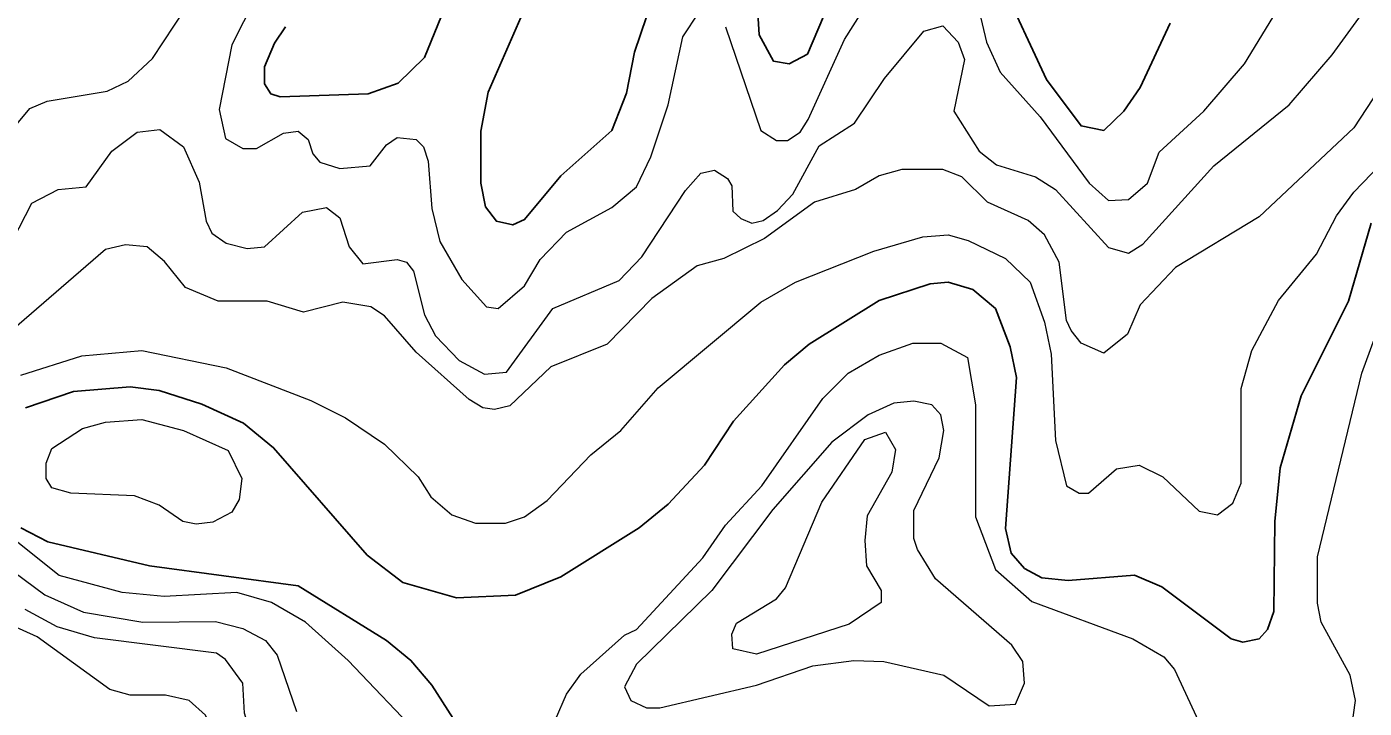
# Model space of a CAD drawing. Extents: x 577 to 602.9, y 7483.8 to 7511.6.
# Drawn here: x 580.158 to 581.328, y 7490.944 to 7491.54 of the extents above; entities that cross this region are included whole.
import ezdxf

# ---------------------------------------------------------------- set-up
doc = ezdxf.new("R2010")
doc.units = 0
doc.header["$LTSCALE"] = 0.032
doc.layers.add('1', color=7, linetype='Continuous', lineweight=25)
doc.layers.add('2', color=7, linetype='Continuous', lineweight=13)

msp = doc.modelspace()

# ---------------------------------------------------------------- linework, layer by layer
at = {"layer": '1'}
for points in [[(580.7105, 7491.5789), (580.6899, 7491.5176), (580.6827, 7491.4818), (580.67, 7491.4492), (580.6255, 7491.4095), (580.5937, 7491.3713), (580.5833, 7491.3665), (580.569, 7491.3697), (580.5595, 7491.3825), (580.5555, 7491.4031), (580.5555, 7491.4485), (580.5618, 7491.4826), (580.5905, 7491.5478)], [(580.86, 7491.5606), (580.841, 7491.516), (580.8251, 7491.5073), (580.8115, 7491.5097), (580.7988, 7491.5327), (580.7956, 7491.5852)], [(581.1582, 7491.5431), (581.132, 7491.4866), (581.1177, 7491.4659), (581.1002, 7491.4492), (581.0803, 7491.4532), (581.0501, 7491.4938), (581.0103, 7491.5797)], [(580.5237, 7491.5558), (580.5062, 7491.5129), (580.4831, 7491.4906), (580.4569, 7491.4811), (580.3798, 7491.4787), (580.3718, 7491.4811), (580.3662, 7491.4898), (580.3662, 7491.5049), (580.375, 7491.5256), (580.3845, 7491.5399)], [(581.334, 7491.3681), (581.3141, 7491.2998), (581.2727, 7491.2171), (581.2544, 7491.1542), (581.2497, 7491.1073), (581.2489, 7491.0286), (581.2433, 7491.0127), (581.2362, 7491.0047), (581.2218, 7491.0016), (581.2115, 7491.0047), (581.1511, 7491.0501), (581.1272, 7491.0604), (581.0692, 7491.0556), (581.0461, 7491.058), (581.031, 7491.066), (581.0191, 7491.0795), (581.0143, 7491.101), (581.0238, 7491.233), (581.0183, 7491.26), (581.0056, 7491.2934)], [(581.0056, 7491.2934), (580.9857, 7491.3101), (580.9642, 7491.3165), (580.9483, 7491.3149), (580.9038, 7491.3005), (580.8425, 7491.2624), (580.8211, 7491.2441), (580.7765, 7491.1948), (580.7511, 7491.1566), (580.7193, 7491.1224), (580.6938, 7491.1018), (580.6255, 7491.0588), (580.5857, 7491.0429), (580.534, 7491.0405), (580.4871, 7491.054), (580.4561, 7491.0779), (580.3742, 7491.1717), (580.3479, 7491.1932), (580.3114, 7491.2099), (580.274, 7491.2218), (580.2486, 7491.225), (580.1992, 7491.221), (580.1571, 7491.2067)], [(580.1532, 7491.1016), (580.1767, 7491.0895), (580.2657, 7491.0684), (580.3957, 7491.0509), (580.4728, 7491.0032), (580.4943, 7490.9857), (580.5125, 7490.9642), (580.5611, 7490.8879)]]:
    msp.add_lwpolyline(points, dxfattribs=at)
at = {"layer": '2'}
for points in [[(580.3885, 7491.6242), (580.3376, 7491.524), (580.3265, 7491.4675), (580.332, 7491.4421), (580.3472, 7491.4333), (580.3591, 7491.4333), (580.3829, 7491.4469), (580.3957, 7491.4485), (580.4044, 7491.4413), (580.4084, 7491.4286), (580.4147, 7491.4214), (580.4322, 7491.4158), (580.4585, 7491.4182), (580.4728, 7491.4365), (580.4823, 7491.4429), (580.499, 7491.4413), (580.5054, 7491.4349), (580.5094, 7491.4222), (580.5125, 7491.3809), (580.5197, 7491.3522), (580.5388, 7491.3188), (580.5603, 7491.295), (580.5706, 7491.2934), (580.5937, 7491.3133), (580.6072, 7491.3363), (580.6302, 7491.3602), (580.67, 7491.3817), (580.6915, 7491.3999), (580.7042, 7491.4262), (580.7193, 7491.4715), (580.732, 7491.5311), (580.7463, 7491.5526)], [(580.1348, 7491.3316), (580.1627, 7491.3856), (580.1857, 7491.3976), (580.2104, 7491.3999), (580.2326, 7491.431), (580.2549, 7491.4477), (580.2748, 7491.45), (580.2955, 7491.4349), (580.309, 7491.4039), (580.3153, 7491.3697), (580.3201, 7491.3594), (580.3328, 7491.3506), (580.3511, 7491.3459), (580.3662, 7491.3475), (580.3996, 7491.3777), (580.4203, 7491.3817), (580.4322, 7491.3729), (580.4402, 7491.3475), (580.4521, 7491.3324), (580.4823, 7491.3363), (580.4903, 7491.3339), (580.4966, 7491.326), (580.5062, 7491.2878), (580.5157, 7491.2695), (580.5364, 7491.2481), (580.5587, 7491.2361), (580.5778, 7491.2377), (580.6183, 7491.2934), (580.6764, 7491.318), (580.6962, 7491.3387), (580.7344, 7491.3968), (580.7479, 7491.4119), (580.7598, 7491.4143), (580.771, 7491.4071), (580.775, 7491.4007), (580.7758, 7491.3785), (580.7829, 7491.3721), (580.7925, 7491.3681), (580.8023, 7491.3703), (580.815, 7491.3793), (580.8283, 7491.3934), (580.8513, 7491.4357), (580.8823, 7491.4556), (580.9085, 7491.4946), (580.9427, 7491.5359), (580.9594, 7491.5407), (580.973, 7491.5264), (580.9785, 7491.5113), (580.969, 7491.4659), (580.9912, 7491.431), (581.0064, 7491.419), (581.0405, 7491.4087), (581.058, 7491.3976), (581.1042, 7491.3467), (581.1217, 7491.3419), (581.1344, 7491.3498), (581.1964, 7491.4182), (581.2624, 7491.4715), (581.2998, 7491.5152), (581.3348, 7491.5638)], [(580.1412, 7491.4445), (580.1611, 7491.4683), (580.1762, 7491.4747), (580.2287, 7491.4834), (580.247, 7491.4922), (580.2684, 7491.5121), (580.2971, 7491.5558)], [(580.7694, 7491.5399), (580.8004, 7491.4492), (580.8139, 7491.4405), (580.8235, 7491.4405), (580.8346, 7491.4477), (580.8418, 7491.4588), (580.8736, 7491.5288), (580.8887, 7491.5526)], [(580.9912, 7491.5534), (580.9976, 7491.5264), (581.0095, 7491.5001), (581.0445, 7491.4612), (581.0875, 7491.4031), (581.1042, 7491.388), (581.1217, 7491.3888), (581.1384, 7491.4031), (581.1487, 7491.4302), (581.1877, 7491.4659), (581.2234, 7491.5073), (581.2481, 7491.5478)], [(581.3467, 7491.4938), (581.3189, 7491.4516), (581.2362, 7491.3737), (581.163, 7491.3292), (581.132, 7491.2966), (581.1209, 7491.2711), (581.1002, 7491.2544), (581.0803, 7491.2632), (581.0716, 7491.2743), (581.0676, 7491.2831), (581.0612, 7491.3339), (581.0485, 7491.3578), (581.0342, 7491.3705), (580.9984, 7491.3864), (580.9761, 7491.4087), (580.9594, 7491.4151), (580.9237, 7491.4151), (580.9038, 7491.4095), (580.8831, 7491.3976), (580.8473, 7491.3864), (580.8036, 7491.3546), (580.7678, 7491.3371), (580.7447, 7491.3308), (580.705, 7491.3021), (580.666, 7491.2624), (580.6167, 7491.2425), (580.5809, 7491.2083), (580.5674, 7491.2051), (580.5571, 7491.2067), (580.5452, 7491.2139), (580.499, 7491.2552), (580.4712, 7491.287), (580.4593, 7491.295), (580.4346, 7491.299), (580.4004, 7491.2902)], [(581.0541, 7491.2536), (581.058, 7491.1781), (581.0676, 7491.1383), (581.0787, 7491.132), (581.0867, 7491.132), (581.1113, 7491.1534), (581.1312, 7491.1566), (581.1519, 7491.1463), (581.1837, 7491.1161), (581.1996, 7491.1129), (581.2131, 7491.1232), (581.2203, 7491.1407), (581.2203, 7491.2234), (581.2298, 7491.2568), (581.2529, 7491.3005), (581.2863, 7491.3411), (581.3037, 7491.3745), (581.3189, 7491.3952), (581.3809, 7491.4596)], [(580.1531, 7491.2353), (580.2064, 7491.252), (580.2589, 7491.2568), (580.3328, 7491.2417), (580.4068, 7491.2131), (580.437, 7491.198), (580.4712, 7491.1749), (580.5006, 7491.1463), (580.5118, 7491.1288), (580.53, 7491.1129), (580.5507, 7491.1057), (580.577, 7491.1057), (580.5937, 7491.1113), (580.6135, 7491.1256), (580.6517, 7491.1654), (580.6779, 7491.1868), (580.7105, 7491.2242), (580.8004, 7491.299), (580.8306, 7491.3165), (580.899, 7491.3435), (580.9419, 7491.3562), (580.9642, 7491.3578), (580.9817, 7491.353), (581.0143, 7491.3371), (581.0358, 7491.3165), (581.0485, 7491.2815), (581.0541, 7491.2536)], [(580.4004, 7491.2902), (580.3686, 7491.2998), (580.3257, 7491.2998), (580.2971, 7491.3117), (580.2788, 7491.3347), (580.2637, 7491.3475), (580.2446, 7491.3491), (580.2271, 7491.3451), (580.1452, 7491.2743)], [(581.3165, 7490.9236), (581.3204, 7490.9507), (581.3157, 7490.9729), (581.2902, 7491.0191), (581.2871, 7491.0358), (581.2871, 7491.0763), (581.326, 7491.2369), (581.3411, 7491.2783)], [(580.6207, 7490.934), (580.6302, 7490.9562), (580.643, 7490.9737), (580.6811, 7491.0079), (580.6915, 7491.0127), (580.7495, 7491.0755), (580.7694, 7491.1041), (580.8012, 7491.1383), (580.8545, 7491.2147), (580.8767, 7491.2369), (580.9038, 7491.2528), (580.9332, 7491.2632), (580.9578, 7491.2632), (580.9809, 7491.2505), (580.9881, 7491.2091), (580.9881, 7491.1113), (581.0056, 7491.0652), (581.0374, 7491.0373), (581.1256, 7491.0047), (581.1527, 7490.9888), (581.1622, 7490.9777), (581.1869, 7490.9244)], [(580.5038, 7490.9181), (580.4394, 7490.9857), (580.402, 7491.0191), (580.3724, 7491.0363), (580.3421, 7491.045), (580.2784, 7491.0417), (580.2417, 7491.045), (580.1866, 7491.0601), (580.1054, 7491.1248)], [(580.1287, 7491.0765), (580.174, 7491.043), (580.208, 7491.0278), (580.2597, 7491.0191), (580.3233, 7491.0199), (580.3472, 7491.0135), (580.367, 7491.0032), (580.3774, 7490.9904), (580.3941, 7490.9411)], [(580.0474, 7490.6246), (580.1794, 7490.6596), (580.2486, 7490.6875), (580.2907, 7490.6994), (580.3312, 7490.7209), (580.3639, 7490.7527), (580.3813, 7490.7805), (580.3869, 7490.8179), (580.3662, 7490.8425), (580.3233, 7490.8727), (580.3177, 7490.9077), (580.3185, 7490.9292), (580.3146, 7490.9379), (580.3002, 7490.9507), (580.2796, 7490.9554), (580.2486, 7490.9554), (580.2311, 7490.9602), (580.1674, 7491.0063), (580.0736, 7491.0485)], [(580.732, 7490.7288), (580.732, 7490.7384), (580.7185, 7490.7551), (580.6986, 7490.7622), (580.6445, 7490.7694), (580.5658, 7490.7861), (580.5237, 7490.7837), (580.472, 7490.771), (580.4553, 7490.771), (580.441, 7490.7765), (580.4283, 7490.794), (580.4251, 7490.8338), (580.4203, 7490.8465), (580.4044, 7490.8648), (580.375, 7490.8855), (580.3583, 7490.9077), (580.3487, 7490.9395), (580.3472, 7490.9658), (580.332, 7490.9865), (580.3241, 7490.992), (580.2175, 7491.0055), (580.1849, 7491.0151), (580.1568, 7491.0303)]]:
    msp.add_lwpolyline(points, dxfattribs=at)
for points in [[(580.9078, 7490.9849), (580.9602, 7490.9729), (581, 7490.9459), (581.0231, 7490.9475), (581.031, 7490.9658), (581.0294, 7490.9849), (581.0199, 7490.9992), (580.9531, 7491.0572), (580.9372, 7491.0827), (580.934, 7491.0922), (580.934, 7491.1169), (580.9563, 7491.163), (580.9602, 7491.1868), (580.9578, 7491.2004), (580.9499, 7491.2091), (580.934, 7491.2123), (580.9165, 7491.2107), (580.8942, 7491.2004), (580.8624, 7491.1765), (580.8107, 7491.1177), (580.7575, 7491.0469), (580.6915, 7490.9825), (580.6811, 7490.9626), (580.6867, 7490.9507), (580.7002, 7490.9443), (580.7121, 7490.9443), (580.7964, 7490.9642), (580.8457, 7490.9809), (580.8815, 7490.9857)], [(580.2955, 7491.1868), (580.3344, 7491.1693), (580.3464, 7491.1447), (580.344, 7491.1264), (580.3376, 7491.1153), (580.3209, 7491.1065), (580.3066, 7491.1049), (580.2947, 7491.1073), (580.274, 7491.1216), (580.2525, 7491.1296), (580.1969, 7491.132), (580.1802, 7491.1367), (580.1754, 7491.1447), (580.1754, 7491.1582), (580.1802, 7491.1709), (580.2072, 7491.1884), (580.2271, 7491.194), (580.2589, 7491.1964)], [(580.8911, 7491.1789), (580.9093, 7491.1852), (580.9181, 7491.1701), (580.9149, 7491.1503), (580.8934, 7491.1121), (580.8911, 7491.0906), (580.8926, 7491.0684), (580.9054, 7491.0469), (580.9054, 7491.0365), (580.8775, 7491.0175), (580.7964, 7490.9912), (580.7758, 7490.996), (580.775, 7491.0087), (580.7789, 7491.0183), (580.8139, 7491.0397), (580.8219, 7491.0493), (580.8537, 7491.124)]]:
    msp.add_lwpolyline(points, close=True, dxfattribs=at)

doc.saveas('drawing.dxf')
